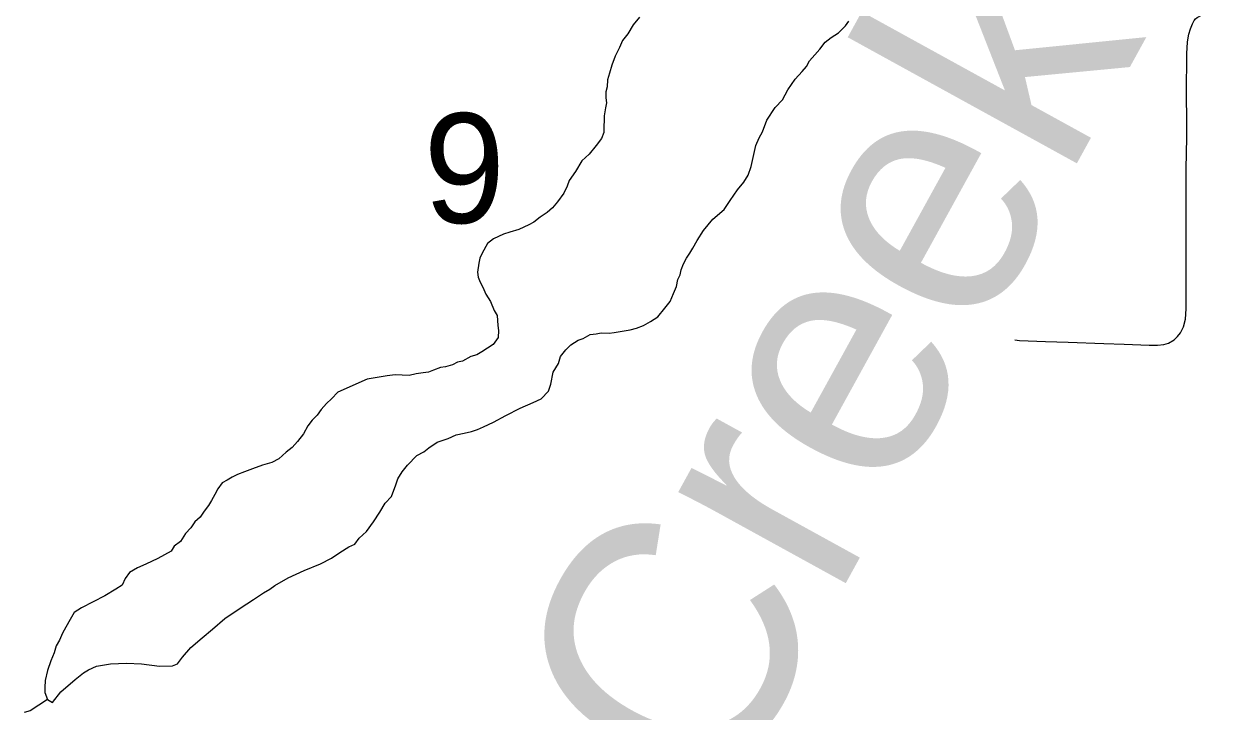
# Model space of a CAD drawing. Extents: x 0 to 34, y 0 to 22.
# Drawn here: x 3.6782 to 4.1393, y 14.6233 to 14.8858 of the extents above; entities that cross this region are included whole.
import ezdxf

# ---------------------------------------------------------------- set-up
doc = ezdxf.new("R2010")
doc.units = 0
for name, color, linetype in [('GM_X_Minor_Lake', 7, 'Continuous'), ('GM_X_Minor_River', 7, 'Continuous'), ('GM_X_Minor_River_Text', 7, 'Continuous'), ('GM_X_Section_Text', 7, 'Continuous'), ('GM_X_Township_Road', 7, 'Continuous')]:
    doc.layers.add(name, color=color, linetype=linetype)

msp = doc.modelspace()

# ---------------------------------------------------------------- linework, layer by layer
at = {"layer": 'GM_X_Minor_Lake'}
for points in [[(3.91289, 14.88843), (3.9105, 14.88546), (3.90849, 14.88211), (3.90651, 14.87951), (3.90528, 14.87689), (3.90365, 14.87352), (3.9024, 14.87013), (3.90154, 14.86712), (3.90069, 14.86448), (3.90061, 14.86182), (3.90017, 14.85993), (3.9001, 14.85765), (3.90042, 14.85574), (3.89997, 14.85385), (3.8995, 14.85083), (3.89943, 14.84892), (3.89937, 14.84703), (3.89929, 14.84437), (3.89846, 14.84211), (3.89647, 14.83951), (3.8937, 14.83618), (3.89095, 14.83361), (3.88853, 14.8295), (3.88614, 14.82616), (3.88531, 14.8239), (3.88408, 14.82128), (3.88169, 14.81793), (3.87971, 14.81572), (3.87775, 14.81388), (3.87503, 14.81207), (3.87268, 14.81024), (3.87075, 14.80916), (3.86688, 14.80739), (3.86342, 14.80636), (3.86111, 14.80568), (3.85725, 14.8039), (3.8549, 14.80208), (3.85288, 14.79834), (3.85206, 14.79647), (3.85162, 14.79458), (3.85113, 14.79117), (3.85145, 14.78926), (3.85215, 14.78733), (3.85323, 14.78539), (3.85428, 14.7827), (3.8561, 14.77997), (3.85751, 14.7765), (3.8586, 14.77456), (3.85885, 14.77075), (3.85917, 14.76884), (3.85909, 14.76618), (3.8571, 14.76358), (3.85282, 14.76068), (3.85088, 14.7596), (3.84857, 14.75891), (3.84547, 14.75712), (3.84356, 14.7568), (3.84162, 14.75572), (3.83893, 14.75505), (3.83702, 14.75473), (3.83432, 14.75368), (3.83239, 14.75298), (3.83047, 14.75266), (3.8278, 14.75237), (3.82511, 14.7517), (3.82245, 14.75179), (3.81979, 14.75188), (3.81673, 14.7516), (3.8129, 14.75096), (3.80907, 14.75033), (3.79787, 14.74537), (3.7955, 14.74279), (3.79354, 14.74095), (3.79156, 14.73873), (3.78997, 14.7365), (3.78801, 14.73467), (3.78641, 14.73243), (3.78479, 14.72945), (3.78241, 14.72648), (3.78044, 14.72426), (3.7781, 14.72244), (3.77535, 14.71987), (3.77264, 14.71843), (3.76917, 14.71741), (3.76532, 14.71601), (3.76224, 14.71497), (3.75954, 14.71392), (3.7576, 14.71284), (3.75566, 14.71177), (3.75373, 14.71069), (3.75213, 14.70846), (3.75092, 14.70622), (3.7497, 14.70397), (3.7485, 14.70211), (3.74691, 14.69988), (3.74531, 14.69765), (3.74335, 14.69581), (3.74175, 14.69358), (3.73978, 14.69137)], [(3.91289, 14.88843), (3.9105, 14.88546), (3.90849, 14.88211), (3.90651, 14.87951), (3.90528, 14.87689), (3.90365, 14.87352), (3.9024, 14.87013), (3.90154, 14.86712), (3.90069, 14.86448), (3.90061, 14.86182), (3.90017, 14.85993), (3.9001, 14.85765), (3.90042, 14.85574), (3.89997, 14.85385), (3.8995, 14.85083), (3.89943, 14.84892), (3.89937, 14.84703), (3.89929, 14.84437), (3.89846, 14.84211), (3.89647, 14.83951), (3.8937, 14.83618), (3.89095, 14.83361), (3.88853, 14.8295), (3.88614, 14.82616), (3.88531, 14.8239), (3.88408, 14.82128), (3.88169, 14.81793), (3.87971, 14.81572), (3.87775, 14.81388), (3.87503, 14.81207), (3.87268, 14.81024), (3.87075, 14.80916), (3.86688, 14.80739), (3.86342, 14.80636), (3.86111, 14.80568), (3.85725, 14.8039), (3.8549, 14.80208), (3.85288, 14.79834), (3.85206, 14.79647), (3.85162, 14.79458), (3.85113, 14.79117), (3.85145, 14.78926), (3.85215, 14.78733), (3.85323, 14.78539), (3.85428, 14.7827), (3.8561, 14.77997), (3.85751, 14.7765), (3.8586, 14.77456), (3.85885, 14.77075), (3.85917, 14.76884), (3.85909, 14.76618), (3.8571, 14.76358), (3.85282, 14.76068), (3.85088, 14.7596), (3.84857, 14.75891), (3.84547, 14.75712), (3.84356, 14.7568), (3.84162, 14.75572), (3.83893, 14.75505), (3.83702, 14.75473), (3.83432, 14.75368), (3.83239, 14.75298), (3.83047, 14.75266), (3.8278, 14.75237), (3.82511, 14.7517), (3.82245, 14.75179), (3.81979, 14.75188), (3.81673, 14.7516), (3.8129, 14.75096), (3.80907, 14.75033), (3.79787, 14.74537), (3.7955, 14.74279), (3.79354, 14.74095), (3.79156, 14.73873), (3.78997, 14.7365), (3.78801, 14.73467), (3.78641, 14.73243), (3.78479, 14.72945), (3.78241, 14.72648), (3.78044, 14.72426), (3.7781, 14.72244), (3.77535, 14.71987), (3.77264, 14.71843), (3.76917, 14.71741), (3.76532, 14.71601), (3.76224, 14.71497), (3.75954, 14.71392), (3.7576, 14.71284), (3.75566, 14.71177), (3.75373, 14.71069), (3.75213, 14.70846), (3.75092, 14.70622), (3.7497, 14.70397), (3.7485, 14.70211), (3.74691, 14.69988), (3.74531, 14.69765), (3.74335, 14.69581), (3.74175, 14.69358), (3.73978, 14.69137)], [(3.92267, 14.77739), (3.92465, 14.77999), (3.92589, 14.78299), (3.92712, 14.78562), (3.92759, 14.78826), (3.92841, 14.79014), (3.92885, 14.79203), (3.92968, 14.79428), (3.93089, 14.79652), (3.9321, 14.79839), (3.9333, 14.80025), (3.93492, 14.80324), (3.93732, 14.80696), (3.94089, 14.81141), (3.9452, 14.81507), (3.94759, 14.81842), (3.95039, 14.82251), (3.95277, 14.82548), (3.95437, 14.82809), (3.95562, 14.83147), (3.9574, 14.8394), (3.95864, 14.8424), (3.95985, 14.84465), (3.96152, 14.84916), (3.96472, 14.854), (3.96748, 14.85695), (3.96951, 14.86069), (3.9723, 14.86478), (3.97506, 14.86773), (3.97664, 14.86958), (3.97786, 14.87183), (3.97983, 14.87404), (3.98181, 14.87626), (3.9838, 14.87886), (3.98614, 14.88068), (3.98886, 14.8825), (3.99161, 14.88507), (3.99281, 14.88693)], [(3.92267, 14.77739), (3.92465, 14.77999), (3.92589, 14.78299), (3.92712, 14.78562), (3.92759, 14.78826), (3.92841, 14.79014), (3.92885, 14.79203), (3.92968, 14.79428), (3.93089, 14.79652), (3.9321, 14.79839), (3.9333, 14.80025), (3.93492, 14.80324), (3.93732, 14.80696), (3.94089, 14.81141), (3.9452, 14.81507), (3.94759, 14.81842), (3.95039, 14.82251), (3.95277, 14.82548), (3.95437, 14.82809), (3.95562, 14.83147), (3.9574, 14.8394), (3.95864, 14.8424), (3.95985, 14.84465), (3.96152, 14.84916), (3.96472, 14.854), (3.96748, 14.85695), (3.96951, 14.86069), (3.9723, 14.86478), (3.97506, 14.86773), (3.97664, 14.86958), (3.97786, 14.87183), (3.97983, 14.87404), (3.98181, 14.87626), (3.9838, 14.87886), (3.98614, 14.88068), (3.98886, 14.8825), (3.99161, 14.88507), (3.99281, 14.88693)], [(3.73978, 14.69137), (3.73778, 14.68839), (3.73544, 14.68656), (3.73424, 14.6847), (3.72919, 14.68182), (3.72455, 14.6797), (3.72146, 14.67827), (3.71836, 14.67648), (3.71676, 14.67425), (3.71554, 14.67162), (3.71321, 14.67018), (3.70894, 14.66766), (3.70003, 14.663), (3.6973, 14.66119), (3.6957, 14.65858), (3.69408, 14.65559), (3.69286, 14.65335), (3.69164, 14.65073), (3.69042, 14.64848), (3.68958, 14.64585), (3.68834, 14.64285), (3.68708, 14.63908), (3.68619, 14.63531), (3.68611, 14.63265), (3.68605, 14.63075), (3.6871, 14.62805), (3.68897, 14.62685), (3.69215, 14.63093), (3.69763, 14.63569), (3.70076, 14.63825), (3.7027, 14.63933), (3.70579, 14.64075), (3.71115, 14.64171), (3.71725, 14.64189), (3.72296, 14.6417), (3.72978, 14.64072), (3.73474, 14.64093), (3.73667, 14.64163), (3.73865, 14.64423), (3.74182, 14.64793), (3.74613, 14.65159), (3.75004, 14.65488), (3.75474, 14.65891), (3.76058, 14.66291), (3.76563, 14.66616), (3.76952, 14.6687), (3.77185, 14.67014), (3.77381, 14.6716), (3.77885, 14.67448), (3.78503, 14.67731), (3.79121, 14.67977), (3.79546, 14.68191), (3.79858, 14.68409), (3.80208, 14.68626), (3.80439, 14.68733), (3.80599, 14.68956), (3.80874, 14.69213), (3.81152, 14.69584), (3.81393, 14.69957), (3.81594, 14.70293), (3.81831, 14.70551), (3.81997, 14.71002), (3.82081, 14.71228), (3.82241, 14.71488), (3.8244, 14.71748), (3.82794, 14.72117), (3.83066, 14.7226), (3.83261, 14.72406), (3.83572, 14.72624), (3.83996, 14.72762), (3.84305, 14.72904), (3.84612, 14.7297), (3.84881, 14.73037), (3.85111, 14.73106), (3.85343, 14.73212), (3.8573, 14.7339), (3.86195, 14.73641), (3.86737, 14.73927), (3.87239, 14.74139), (3.87548, 14.74281), (3.87824, 14.74576), (3.87909, 14.7484), (3.87999, 14.75293), (3.882, 14.75629), (3.88285, 14.75892), (3.88484, 14.76152), (3.8868, 14.76336), (3.88952, 14.76517), (3.89145, 14.76587), (3.89416, 14.7673), (3.89646, 14.76761), (3.89837, 14.76792), (3.90142, 14.76782), (3.90333, 14.76814), (3.90716, 14.76877), (3.90945, 14.76908), (3.91176, 14.76976), (3.91446, 14.77082), (3.91717, 14.77225), (3.91989, 14.77406), (3.92267, 14.77739)], [(3.73978, 14.69137), (3.73778, 14.68839), (3.73544, 14.68656), (3.73424, 14.6847), (3.72919, 14.68182), (3.72455, 14.6797), (3.72146, 14.67827), (3.71836, 14.67648), (3.71676, 14.67425), (3.71554, 14.67162), (3.71321, 14.67018), (3.70894, 14.66766), (3.70003, 14.663), (3.6973, 14.66119), (3.6957, 14.65858), (3.69408, 14.65559), (3.69286, 14.65335), (3.69164, 14.65073), (3.69042, 14.64848), (3.68958, 14.64585), (3.68834, 14.64285), (3.68708, 14.63908), (3.68619, 14.63531), (3.68611, 14.63265), (3.68605, 14.63075), (3.6871, 14.62805), (3.68897, 14.62685), (3.69215, 14.63093), (3.69763, 14.63569), (3.70076, 14.63825), (3.7027, 14.63933), (3.70579, 14.64075), (3.71115, 14.64171), (3.71725, 14.64189), (3.72296, 14.6417), (3.72978, 14.64072), (3.73474, 14.64093), (3.73667, 14.64163), (3.73865, 14.64423), (3.74182, 14.64793), (3.74613, 14.65159), (3.75004, 14.65488), (3.75474, 14.65891), (3.76058, 14.66291), (3.76563, 14.66616), (3.76952, 14.6687), (3.77185, 14.67014), (3.77381, 14.6716), (3.77885, 14.67448), (3.78503, 14.67731), (3.79121, 14.67977), (3.79546, 14.68191), (3.79858, 14.68409), (3.80208, 14.68626), (3.80439, 14.68733), (3.80599, 14.68956), (3.80874, 14.69213), (3.81152, 14.69584), (3.81393, 14.69957), (3.81594, 14.70293), (3.81831, 14.70551), (3.81997, 14.71002), (3.82081, 14.71228), (3.82241, 14.71488), (3.8244, 14.71748), (3.82794, 14.72117), (3.83066, 14.7226), (3.83261, 14.72406), (3.83572, 14.72624), (3.83996, 14.72762), (3.84305, 14.72904), (3.84612, 14.7297), (3.84881, 14.73037), (3.85111, 14.73106), (3.85343, 14.73212), (3.8573, 14.7339), (3.86195, 14.73641), (3.86737, 14.73927), (3.87239, 14.74139), (3.87548, 14.74281), (3.87824, 14.74576), (3.87909, 14.7484), (3.87999, 14.75293), (3.882, 14.75629), (3.88285, 14.75892), (3.88484, 14.76152), (3.8868, 14.76336), (3.88952, 14.76517), (3.89145, 14.76587), (3.89416, 14.7673), (3.89646, 14.76761), (3.89837, 14.76792), (3.90142, 14.76782), (3.90333, 14.76814), (3.90716, 14.76877), (3.90945, 14.76908), (3.91176, 14.76976), (3.91446, 14.77082), (3.91717, 14.77225), (3.91989, 14.77406), (3.92267, 14.77739)]]:
    msp.add_lwpolyline(points, dxfattribs=at)
at = {"layer": 'GM_X_Minor_River'}
msp.add_lwpolyline([(3.6871, 14.62805), (3.68049, 14.6237), (3.67818, 14.62302)], dxfattribs=at)
at = {"layer": 'GM_X_Township_Road'}
for points in [[(4.12258, 14.88192), (4.12314, 14.88395), (4.12399, 14.88593), (4.12462, 14.88713), (4.12512, 14.88777), (4.12576, 14.88833), (4.12738, 14.88925), (4.13, 14.89025), (4.13297, 14.89131), (4.13523, 14.89237), (4.13615, 14.89301), (4.13679, 14.89365), (4.13743, 14.89457), (4.13785, 14.89542), (4.13827, 14.89669), (4.13863, 14.89811), (4.13905, 14.90214), (4.13933, 14.90724), (4.13932, 14.9112), (4.1392, 14.91326), (4.13883, 14.91594), (4.13837, 14.91756)], [(4.0561, 14.76525), (4.05796, 14.7651), (4.06789, 14.76467), (4.07655, 14.7644), (4.09017, 14.7639), (4.09788, 14.76359), (4.10746, 14.76322), (4.11058, 14.76324), (4.11304, 14.76357), (4.1148, 14.76407), (4.11694, 14.76528), (4.11828, 14.76655), (4.1194, 14.76801), (4.12049, 14.77024), (4.1213, 14.77324), (4.12155, 14.77707), (4.12154, 14.80026), (4.12153, 14.83053), (4.12173, 14.84255), (4.12171, 14.86526), (4.12174, 14.86832), (4.12179, 14.87454), (4.12204, 14.87886), (4.12229, 14.88055), (4.12258, 14.88192)]]:
    msp.add_lwpolyline(points, dxfattribs=at)

# ---------------------------------------------------------------- texts
at = {"layer": 'GM_X_Minor_River_Text'}
msp.add_text('Creek', height=0.094752, rotation=61.175, dxfattribs=at).set_placement((3.9433, 14.58457))
at = {"layer": 'GM_X_Section_Text'}
msp.add_text('9', height=0.04186, rotation=0, dxfattribs=at).set_placement((3.83056, 14.8099))

doc.saveas('drawing.dxf')
